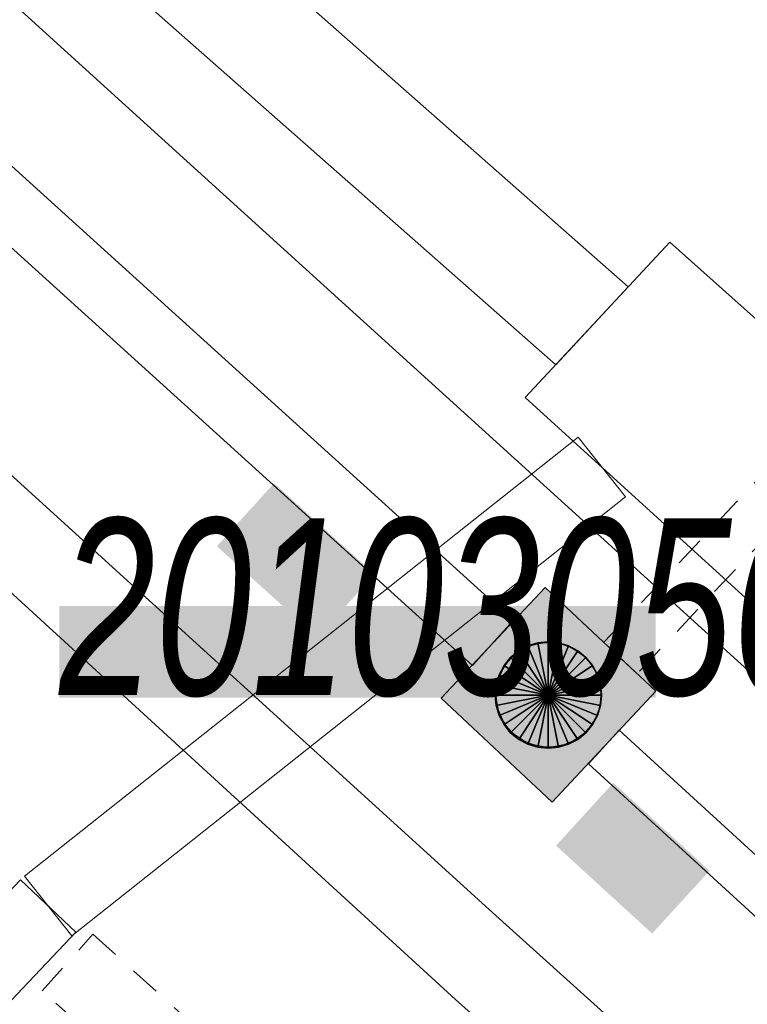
# Model space of a CAD drawing. Header units: metres. Extents: x 2695560 to 2696939, y 1260491 to 1262050.
# Tile 560 of 656: x 2696007 to 2696012, y 1261172 to 1261179. Entities that reach past the tile are written whole.
import ezdxf

# ---------------------------------------------------------------- set-up
doc = ezdxf.new("R2010")
doc.units = ezdxf.units.M
doc.linetypes.add('AUSGEZOGEN', pattern=[0])
doc.linetypes.add('VERDECKT2_S2', pattern=[0.36, 0.2, -0.16])
for name, color, linetype in [('XR$1$AV_Lagefixpunkt-Nr.', 7, 'AUSGEZOGEN'), ('XR$1$AV_Linien (BB)', 7, 'AUSGEZOGEN'), ('XR$1$AW_LK_Schachtdeckel', 24, 'AUSGEZOGEN'), ('XR$1$PFAW', 255, 'AUSGEZOGEN')]:
    doc.layers.add(name, color=color, linetype=linetype)
for name, color, linetype, lineweight in [('XR$2$ABW-LinieFlaeche-R-genau', 4, 'AUSGEZOGEN', 18), ('XR$2$ABW-LinieFlaeche-R-ungenau', 4, 'VERDECKT2_S2', 18), ('XR$2$ABW-Punkt', 6, 'AUSGEZOGEN', 18), ('XR$2$ELE-Flaeche-oberirdisch', 1, 'AUSGEZOGEN', 18), ('XR$2$ELE-LinieFlaeche-genau', 1, 'AUSGEZOGEN', 18), ('XR$2$ELE-LinieFlaeche-ungenau', 1, 'VERDECKT2_S2', 18), ('XR$2$GAS-Linie-genau', 12, 'AUSGEZOGEN', 18), ('XR$2$WAS-Linie-genau', 5, 'AUSGEZOGEN', 18)]:
    doc.layers.add(name, color=color, linetype=linetype, lineweight=lineweight)
doc.styles.add('ARIAL', font='arial.ttf')

# ---------------------------------------------------------------- blocks, each defined once
blk = doc.blocks.new('COMPLEXOBJECT_627')
at = {"layer": 'XR$1$AV_Linien (BB)', "color": 7, "linetype": 'AUSGEZOGEN', "transparency": 33554687}
blk.add_lwpolyline([(6008.311, 11177.006), (6056.879, 11132.95), (6078.507, 11113.365)], dxfattribs=at)
blk = doc.blocks.new('BAW2087')
at = {"lineweight": 25, "true_color": 0x000000, "transparency": 33554687}
h = blk.add_hatch(color=18, dxfattribs=at)
h.paths.add_polyline_path([(-0.5, 0.5), (-0.5, -0.5), (0.5, -0.5), (0.5, 0.5)])
h.paths.add_polyline_path([(0.3367, -0.0692), (0.3159, -0.1356), (0.2821, -0.1964), (0.2368, -0.2491), (0.1818, -0.2917), (0.1194, -0.3224), (0.0521, -0.3398), (-0.0174, -0.3433), (-0.0862, -0.3328), (-0.1514, -0.3086), (-0.2104, -0.2718), (-0.2608, -0.2239), (-0.3006, -0.1668), (-0.328, -0.1029), (-0.342, -0.0348), (-0.342, 0.0348), (-0.328, 0.1029), (-0.3006, 0.1668), (-0.2608, 0.2239), (-0.2104, 0.2718), (-0.1514, 0.3086), (-0.0862, 0.3328), (-0.0174, 0.3433), (0.0521, 0.3398), (0.1194, 0.3224), (0.1818, 0.2917), (0.2368, 0.2491), (0.2821, 0.1964), (0.3159, 0.1356), (0.3367, 0.0692), (0.3438, 0)], flags=16)
at = {"layer": 'XR$1$PFAW', "lineweight": 25, "transparency": 33554687}
blk.add_hatch(color=7, dxfattribs=at).paths.add_polyline_path([(0.3438, 0), (0.3367, 0.0692), (0.3159, 0.1356), (0.2821, 0.1964), (0.2368, 0.2491), (0.1818, 0.2917), (0.1194, 0.3224), (0.0521, 0.3398), (-0.0174, 0.3433), (-0.0862, 0.3328), (-0.1514, 0.3086), (-0.2104, 0.2718), (-0.2608, 0.2239), (-0.3006, 0.1668), (-0.328, 0.1029), (-0.342, 0.0348), (-0.342, -0.0348), (-0.328, -0.1029), (-0.3006, -0.1668), (-0.2608, -0.2239), (-0.2104, -0.2718), (-0.1514, -0.3086), (-0.0862, -0.3328), (-0.0174, -0.3433), (0.0521, -0.3398), (0.1194, -0.3224), (0.1818, -0.2917), (0.2368, -0.2491), (0.2821, -0.1964), (0.3159, -0.1356), (0.3367, -0.0692)])
at = {"lineweight": 25, "transparency": 33554687}
for p, q in [((-0.5, 0.5, 0.993), (0.5, 0.5, 0.993)), ((-0.5, -0.5, 0.993), (-0.5, 0.5, 0.993)), ((0.5, 0.5, 0.993), (0.5, -0.5, 0.993)), ((0.5, -0.5, 0.993), (-0.5, -0.5, 0.993))]:
    blk.add_line(p, q, dxfattribs=at)
blk.add_circle((0, 0), 0.3438, dxfattribs=at)
at = {"layer": 'XR$1$PFAW', "lineweight": 25, "transparency": 33554687}
blk.add_line((-0.5, 0.5), (0.5, 0.5), dxfattribs=at)
at = {"layer": 'XR$1$PFAW', "color": 31, "lineweight": 25, "transparency": 33554687}
for p, q in [((-0.5, -0.5), (-0.5, 0.5)), ((0.5, 0.5), (0.5, -0.5)), ((0.5, -0.5), (-0.5, -0.5))]:
    blk.add_line(p, q, dxfattribs=at)
at = {"layer": 'XR$1$PFAW', "lineweight": 25, "transparency": 33554687}
blk.add_circle((0, 0), 0.3438, dxfattribs=at)
blk = doc.blocks.new('ABW-KONTROLLSCHACHT')
at = {"layer": 'XR$2$ABW-Punkt', "linetype": 'AUSGEZOGEN', "lineweight": 25, "transparency": 33554687}
for points in [[(-68.3, 343.3, 2500), (0, 0, 2500), (-133.9, 323.4, 2500)], [(-68.3, 343.3), (0, 0), (-133.9, 323.4)], [(-68.3, 343.3, 2500), (-68.3, 343.3), (-133.9, 323.4), (-133.9, 323.4, 2500)], [(0, 350, 2500), (0, 0, 2500), (-68.3, 343.3, 2500)], [(0, 350), (0, 0), (-68.3, 343.3)], [(0, 350, 2500), (0, 350), (-68.3, 343.3), (-68.3, 343.3, 2500)], [(68.3, 343.3, 2500), (0, 0, 2500), (0, 350, 2500)], [(68.3, 343.3), (0, 0), (0, 350)], [(68.3, 343.3, 2500), (68.3, 343.3), (0, 350), (0, 350, 2500)], [(133.9, 323.4, 2500), (0, 0, 2500), (68.3, 343.3, 2500)], [(133.9, 323.4), (0, 0), (68.3, 343.3)], [(133.9, 323.4, 2500), (133.9, 323.4), (68.3, 343.3), (68.3, 343.3, 2500)], [(-194.4, 291, 2500), (0, 0, 2500), (-247.5, 247.5, 2500)], [(-194.4, 291), (0, 0), (-247.5, 247.5)], [(-194.4, 291, 2500), (-194.4, 291), (-247.5, 247.5), (-247.5, 247.5, 2500)], [(-133.9, 323.4, 2500), (0, 0, 2500), (-194.4, 291, 2500)], [(-133.9, 323.4), (0, 0), (-194.4, 291)], [(-133.9, 323.4, 2500), (-133.9, 323.4), (-194.4, 291), (-194.4, 291, 2500)], [(194.4, 291, 2500), (0, 0, 2500), (133.9, 323.4, 2500)], [(194.4, 291), (0, 0), (133.9, 323.4)], [(247.5, 247.5, 2500), (0, 0, 2500), (194.4, 291, 2500)], [(247.5, 247.5), (0, 0), (194.4, 291)], [(194.4, 291, 2500), (194.4, 291), (133.9, 323.4), (133.9, 323.4, 2500)], [(247.5, 247.5, 2500), (247.5, 247.5), (194.4, 291), (194.4, 291, 2500)], [(-291, 194.4, 2500), (0, 0, 2500), (-323.4, 133.9, 2500)], [(-291, 194.4), (0, 0), (-323.4, 133.9)], [(-291, 194.4, 2500), (-291, 194.4), (-323.4, 133.9), (-323.4, 133.9, 2500)], [(-247.5, 247.5, 2500), (0, 0, 2500), (-291, 194.4, 2500)], [(-247.5, 247.5), (0, 0), (-291, 194.4)], [(-247.5, 247.5, 2500), (-247.5, 247.5), (-291, 194.4), (-291, 194.4, 2500)], [(291, 194.4, 2500), (0, 0, 2500), (247.5, 247.5, 2500)], [(291, 194.4), (0, 0), (247.5, 247.5)], [(323.4, 133.9, 2500), (0, 0, 2500), (291, 194.4, 2500)], [(323.4, 133.9), (0, 0), (291, 194.4)], [(291, 194.4, 2500), (291, 194.4), (247.5, 247.5), (247.5, 247.5, 2500)], [(323.4, 133.9, 2500), (323.4, 133.9), (291, 194.4), (291, 194.4, 2500)], [(-323.4, 133.9, 2500), (0, 0, 2500), (-343.3, 68.3, 2500)], [(-323.4, 133.9), (0, 0), (-343.3, 68.3)], [(-323.4, 133.9, 2500), (-323.4, 133.9), (-343.3, 68.3), (-343.3, 68.3, 2500)], [(343.3, 68.3, 2500), (0, 0, 2500), (323.4, 133.9, 2500)], [(343.3, 68.3), (0, 0), (323.4, 133.9)], [(343.3, 68.3, 2500), (343.3, 68.3), (323.4, 133.9), (323.4, 133.9, 2500)], [(-343.3, 68.3, 2500), (0, 0, 2500), (-350, 0, 2500)], [(-343.3, 68.3), (0, 0), (-350, 0)], [(-343.3, 68.3, 2500), (-343.3, 68.3), (-350, 0), (-350, 0, 2500)], [(350, 0, 2500), (0, 0, 2500), (343.3, 68.3, 2500)], [(350, 0), (0, 0), (343.3, 68.3)], [(350, 0, 2500), (350, 0), (343.3, 68.3), (343.3, 68.3, 2500)], [(-350, 0, 2500), (0, 0, 2500), (-343.3, -68.3, 2500)], [(-350, 0), (0, 0), (-343.3, -68.3)], [(-343.3, -68.3, 2500), (0, 0, 2500), (-323.4, -133.9, 2500)], [(-343.3, -68.3), (0, 0), (-323.4, -133.9)], [(-323.4, -133.9, 2500), (0, 0, 2500), (-291, -194.4, 2500)], [(-323.4, -133.9), (0, 0), (-291, -194.4)], [(-291, -194.4, 2500), (0, 0, 2500), (-247.5, -247.5, 2500)], [(-291, -194.4), (0, 0), (-247.5, -247.5)], [(-247.5, -247.5, 2500), (0, 0, 2500), (-194.4, -291, 2500)], [(-247.5, -247.5), (0, 0), (-194.4, -291)], [(-194.4, -291, 2500), (0, 0, 2500), (-133.9, -323.4, 2500)], [(-194.4, -291), (0, 0), (-133.9, -323.4)], [(-133.9, -323.4, 2500), (0, 0, 2500), (-68.3, -343.3, 2500)], [(-133.9, -323.4), (0, 0), (-68.3, -343.3)], [(-68.3, -343.3, 2500), (0, 0, 2500), (0, -350, 2500)], [(-68.3, -343.3), (0, 0), (0, -350)], [(0, -350, 2500), (0, 0, 2500), (68.3, -343.3, 2500)], [(68.3, -343.3, 2500), (0, 0, 2500), (133.9, -323.4, 2500)], [(133.9, -323.4, 2500), (0, 0, 2500), (194.4, -291, 2500)], [(194.4, -291, 2500), (0, 0, 2500), (247.5, -247.5, 2500)], [(247.5, -247.5, 2500), (0, 0, 2500), (291, -194.4, 2500)], [(291, -194.4, 2500), (0, 0, 2500), (323.4, -133.9, 2500)], [(323.4, -133.9, 2500), (0, 0, 2500), (343.3, -68.3, 2500)], [(343.3, -68.3, 2500), (0, 0, 2500), (350, 0, 2500)], [(0, -350), (0, 0), (68.3, -343.3)], [(68.3, -343.3), (0, 0), (133.9, -323.4)], [(133.9, -323.4), (0, 0), (194.4, -291)], [(194.4, -291), (0, 0), (247.5, -247.5)], [(247.5, -247.5), (0, 0), (291, -194.4)], [(291, -194.4), (0, 0), (323.4, -133.9)], [(323.4, -133.9), (0, 0), (343.3, -68.3)], [(343.3, -68.3), (0, 0), (350, 0)], [(-350, 0, 2500), (-350, 0), (-343.3, -68.3), (-343.3, -68.3, 2500)], [(343.3, -68.3, 2500), (343.3, -68.3), (350, 0), (350, 0, 2500)], [(-343.3, -68.3, 2500), (-343.3, -68.3), (-323.4, -133.9), (-323.4, -133.9, 2500)], [(323.4, -133.9, 2500), (323.4, -133.9), (343.3, -68.3), (343.3, -68.3, 2500)], [(-323.4, -133.9, 2500), (-323.4, -133.9), (-291, -194.4), (-291, -194.4, 2500)], [(291, -194.4, 2500), (291, -194.4), (323.4, -133.9), (323.4, -133.9, 2500)], [(-291, -194.4, 2500), (-291, -194.4), (-247.5, -247.5), (-247.5, -247.5, 2500)], [(-247.5, -247.5, 2500), (-247.5, -247.5), (-194.4, -291), (-194.4, -291, 2500)], [(194.4, -291, 2500), (194.4, -291), (247.5, -247.5), (247.5, -247.5, 2500)], [(247.5, -247.5, 2500), (247.5, -247.5), (291, -194.4), (291, -194.4, 2500)], [(-194.4, -291, 2500), (-194.4, -291), (-133.9, -323.4), (-133.9, -323.4, 2500)], [(-133.9, -323.4, 2500), (-133.9, -323.4), (-68.3, -343.3), (-68.3, -343.3, 2500)], [(68.3, -343.3, 2500), (68.3, -343.3), (133.9, -323.4), (133.9, -323.4, 2500)], [(133.9, -323.4, 2500), (133.9, -323.4), (194.4, -291), (194.4, -291, 2500)], [(-68.3, -343.3, 2500), (-68.3, -343.3), (0, -350), (0, -350, 2500)], [(0, -350, 2500), (0, -350), (68.3, -343.3), (68.3, -343.3, 2500)]]:
    blk.add_3dface(points, dxfattribs=at)
blk = doc.blocks.new('ABW-DECKEL')
at = {"layer": 'XR$2$ABW-Punkt', "linetype": 'AUSGEZOGEN', "lineweight": 25, "transparency": 33554687}
for points in [[(-68.3, 343.3, 2500), (0, 0, 2500), (-133.9, 323.4, 2500)], [(-68.3, 343.3), (0, 0), (-133.9, 323.4)], [(-68.3, 343.3, 2500), (-68.3, 343.3), (-133.9, 323.4), (-133.9, 323.4, 2500)], [(0, 350, 2500), (0, 0, 2500), (-68.3, 343.3, 2500)], [(0, 350), (0, 0), (-68.3, 343.3)], [(0, 350, 2500), (0, 350), (-68.3, 343.3), (-68.3, 343.3, 2500)], [(68.3, 343.3, 2500), (0, 0, 2500), (0, 350, 2500)], [(68.3, 343.3), (0, 0), (0, 350)], [(68.3, 343.3, 2500), (68.3, 343.3), (0, 350), (0, 350, 2500)], [(133.9, 323.4, 2500), (0, 0, 2500), (68.3, 343.3, 2500)], [(133.9, 323.4), (0, 0), (68.3, 343.3)], [(133.9, 323.4, 2500), (133.9, 323.4), (68.3, 343.3), (68.3, 343.3, 2500)], [(-194.4, 291, 2500), (0, 0, 2500), (-247.5, 247.5, 2500)], [(-194.4, 291), (0, 0), (-247.5, 247.5)], [(-194.4, 291, 2500), (-194.4, 291), (-247.5, 247.5), (-247.5, 247.5, 2500)], [(-133.9, 323.4, 2500), (0, 0, 2500), (-194.4, 291, 2500)], [(-133.9, 323.4), (0, 0), (-194.4, 291)], [(-133.9, 323.4, 2500), (-133.9, 323.4), (-194.4, 291), (-194.4, 291, 2500)], [(194.4, 291, 2500), (0, 0, 2500), (133.9, 323.4, 2500)], [(194.4, 291), (0, 0), (133.9, 323.4)], [(247.5, 247.5, 2500), (0, 0, 2500), (194.4, 291, 2500)], [(247.5, 247.5), (0, 0), (194.4, 291)], [(194.4, 291, 2500), (194.4, 291), (133.9, 323.4), (133.9, 323.4, 2500)], [(247.5, 247.5, 2500), (247.5, 247.5), (194.4, 291), (194.4, 291, 2500)], [(-291, 194.4, 2500), (0, 0, 2500), (-323.4, 133.9, 2500)], [(-291, 194.4), (0, 0), (-323.4, 133.9)], [(-291, 194.4, 2500), (-291, 194.4), (-323.4, 133.9), (-323.4, 133.9, 2500)], [(-247.5, 247.5, 2500), (0, 0, 2500), (-291, 194.4, 2500)], [(-247.5, 247.5), (0, 0), (-291, 194.4)], [(-247.5, 247.5, 2500), (-247.5, 247.5), (-291, 194.4), (-291, 194.4, 2500)], [(291, 194.4, 2500), (0, 0, 2500), (247.5, 247.5, 2500)], [(291, 194.4), (0, 0), (247.5, 247.5)], [(323.4, 133.9, 2500), (0, 0, 2500), (291, 194.4, 2500)], [(323.4, 133.9), (0, 0), (291, 194.4)], [(291, 194.4, 2500), (291, 194.4), (247.5, 247.5), (247.5, 247.5, 2500)], [(323.4, 133.9, 2500), (323.4, 133.9), (291, 194.4), (291, 194.4, 2500)], [(-323.4, 133.9, 2500), (0, 0, 2500), (-343.3, 68.3, 2500)], [(-323.4, 133.9), (0, 0), (-343.3, 68.3)], [(-323.4, 133.9, 2500), (-323.4, 133.9), (-343.3, 68.3), (-343.3, 68.3, 2500)], [(343.3, 68.3, 2500), (0, 0, 2500), (323.4, 133.9, 2500)], [(343.3, 68.3), (0, 0), (323.4, 133.9)], [(343.3, 68.3, 2500), (343.3, 68.3), (323.4, 133.9), (323.4, 133.9, 2500)], [(-343.3, 68.3, 2500), (0, 0, 2500), (-350, 0, 2500)], [(-343.3, 68.3), (0, 0), (-350, 0)], [(-343.3, 68.3, 2500), (-343.3, 68.3), (-350, 0), (-350, 0, 2500)], [(350, 0, 2500), (0, 0, 2500), (343.3, 68.3, 2500)], [(350, 0), (0, 0), (343.3, 68.3)], [(350, 0, 2500), (350, 0), (343.3, 68.3), (343.3, 68.3, 2500)], [(-350, 0, 2500), (0, 0, 2500), (-343.3, -68.3, 2500)], [(-350, 0), (0, 0), (-343.3, -68.3)], [(-343.3, -68.3, 2500), (0, 0, 2500), (-323.4, -133.9, 2500)], [(-343.3, -68.3), (0, 0), (-323.4, -133.9)], [(-323.4, -133.9, 2500), (0, 0, 2500), (-291, -194.4, 2500)], [(-323.4, -133.9), (0, 0), (-291, -194.4)], [(-291, -194.4, 2500), (0, 0, 2500), (-247.5, -247.5, 2500)], [(-291, -194.4), (0, 0), (-247.5, -247.5)], [(-247.5, -247.5, 2500), (0, 0, 2500), (-194.4, -291, 2500)], [(-247.5, -247.5), (0, 0), (-194.4, -291)], [(-194.4, -291, 2500), (0, 0, 2500), (-133.9, -323.4, 2500)], [(-194.4, -291), (0, 0), (-133.9, -323.4)], [(-133.9, -323.4, 2500), (0, 0, 2500), (-68.3, -343.3, 2500)], [(-133.9, -323.4), (0, 0), (-68.3, -343.3)], [(-68.3, -343.3, 2500), (0, 0, 2500), (0, -350, 2500)], [(-68.3, -343.3), (0, 0), (0, -350)], [(0, -350, 2500), (0, 0, 2500), (68.3, -343.3, 2500)], [(68.3, -343.3, 2500), (0, 0, 2500), (133.9, -323.4, 2500)], [(133.9, -323.4, 2500), (0, 0, 2500), (194.4, -291, 2500)], [(194.4, -291, 2500), (0, 0, 2500), (247.5, -247.5, 2500)], [(247.5, -247.5, 2500), (0, 0, 2500), (291, -194.4, 2500)], [(291, -194.4, 2500), (0, 0, 2500), (323.4, -133.9, 2500)], [(323.4, -133.9, 2500), (0, 0, 2500), (343.3, -68.3, 2500)], [(343.3, -68.3, 2500), (0, 0, 2500), (350, 0, 2500)], [(0, -350), (0, 0), (68.3, -343.3)], [(68.3, -343.3), (0, 0), (133.9, -323.4)], [(133.9, -323.4), (0, 0), (194.4, -291)], [(194.4, -291), (0, 0), (247.5, -247.5)], [(247.5, -247.5), (0, 0), (291, -194.4)], [(291, -194.4), (0, 0), (323.4, -133.9)], [(323.4, -133.9), (0, 0), (343.3, -68.3)], [(343.3, -68.3), (0, 0), (350, 0)], [(-350, 0, 2500), (-350, 0), (-343.3, -68.3), (-343.3, -68.3, 2500)], [(343.3, -68.3, 2500), (343.3, -68.3), (350, 0), (350, 0, 2500)], [(-343.3, -68.3, 2500), (-343.3, -68.3), (-323.4, -133.9), (-323.4, -133.9, 2500)], [(323.4, -133.9, 2500), (323.4, -133.9), (343.3, -68.3), (343.3, -68.3, 2500)], [(-323.4, -133.9, 2500), (-323.4, -133.9), (-291, -194.4), (-291, -194.4, 2500)], [(291, -194.4, 2500), (291, -194.4), (323.4, -133.9), (323.4, -133.9, 2500)], [(-291, -194.4, 2500), (-291, -194.4), (-247.5, -247.5), (-247.5, -247.5, 2500)], [(-247.5, -247.5, 2500), (-247.5, -247.5), (-194.4, -291), (-194.4, -291, 2500)], [(194.4, -291, 2500), (194.4, -291), (247.5, -247.5), (247.5, -247.5, 2500)], [(247.5, -247.5, 2500), (247.5, -247.5), (291, -194.4), (291, -194.4, 2500)], [(-194.4, -291, 2500), (-194.4, -291), (-133.9, -323.4), (-133.9, -323.4, 2500)], [(-133.9, -323.4, 2500), (-133.9, -323.4), (-68.3, -343.3), (-68.3, -343.3, 2500)], [(68.3, -343.3, 2500), (68.3, -343.3), (133.9, -323.4), (133.9, -323.4, 2500)], [(133.9, -323.4, 2500), (133.9, -323.4), (194.4, -291), (194.4, -291, 2500)], [(-68.3, -343.3, 2500), (-68.3, -343.3), (0, -350), (0, -350, 2500)], [(0, -350, 2500), (0, -350), (68.3, -343.3), (68.3, -343.3, 2500)]]:
    blk.add_3dface(points, dxfattribs=at)

msp = doc.modelspace()

# ---------------------------------------------------------------- hatches: boundary and pattern name
at = {"transparency": 33554687}
for points in [[(2696008.8096, 1261175.6455), (2696008.434, 1261175.231), (2696009.0952, 1261174.632), (2696009.4707, 1261175.0465)], [(2696007.397, 1261174.8388), (2696007.397, 1261174.236), (2696011.3215, 1261174.236), (2696011.3215, 1261174.8388)], [(2696011.0425, 1261173.6748), (2696010.665, 1261173.262), (2696011.2976, 1261172.6835), (2696011.6751, 1261173.0963)]]:
    msp.add_hatch(color=7, dxfattribs=at).paths.add_polyline_path(points)

# ---------------------------------------------------------------- linework, layer by layer
at = {"layer": 'XR$1$AV_Linien (BB)', "color": 7, "linetype": 'AUSGEZOGEN', "transparency": 33554687}
msp.add_line((2695959.865, 1261221.68), (2696009.281, 1261176.816), dxfattribs=at)
at = {"layer": 'XR$2$ABW-LinieFlaeche-R-genau', "linetype": 'AUSGEZOGEN', "transparency": 33554687}
for points in [[(2695981.337, 1261200.521), (2696010.115, 1261174.446), (2696010.383, 1261174.742), (2695981.932, 1261200.521), (2695981.337, 1261200.521)], [(2696040.6008, 1261146.6183), (2696010.8778, 1261173.7993), (2696011.0802, 1261174.0207), (2696040.8032, 1261146.8397), (2696040.6008, 1261146.6183)]]:
    msp.add_lwpolyline(points, close=True, dxfattribs=at)
at = {"layer": 'XR$2$ABW-LinieFlaeche-R-ungenau', "linetype": 'VERDECKT2_S2', "transparency": 33554687}
msp.add_lwpolyline([(2696017.1326, 1261175.7232), (2696013.3302, 1261176.6477), (2696011.198, 1261174.3929), (2696010.98, 1261174.5991), (2696013.2318, 1261176.9803), (2696017.2034, 1261176.0148), (2696017.1326, 1261175.7232)], close=True, dxfattribs=at)
at = {"layer": 'XR$2$ELE-Flaeche-oberirdisch', "transparency": 33554687}
for points in [[(2695989.834, 1261196.214), (2695984.964, 1261200.521), (2695983.907, 1261200.521), (2695989.366, 1261195.694), (2696002.799, 1261183.356), (2696010.663, 1261176.424), (2696011.139, 1261176.938), (2696003.267, 1261183.876), (2695989.834, 1261196.214)], [(2696010.463, 1261176.209), (2696015.658, 1261171.486), (2696016.603, 1261172.548), (2696014.986, 1261174.023), (2696014.89, 1261175.014), (2696013.988, 1261175.859), (2696013.003, 1261175.812), (2696011.413, 1261177.231), (2696010.463, 1261176.209)]]:
    msp.add_lwpolyline(points, close=True, dxfattribs=at)
at = {"layer": 'XR$2$ELE-LinieFlaeche-genau', "linetype": 'AUSGEZOGEN', "transparency": 33554687}
for points in [[(2696007.1687, 1261173.0609), (2696010.8107, 1261175.9479), (2696011.1213, 1261175.5561), (2696007.4793, 1261172.6691), (2696007.1687, 1261173.0609)], [(2696003.1505, 1261168.8229), (2696007.1425, 1261173.0369), (2696007.5055, 1261172.6931), (2696003.5135, 1261168.4791), (2696003.1505, 1261168.8229)]]:
    msp.add_lwpolyline(points, close=True, dxfattribs=at)
at = {"layer": 'XR$2$ELE-LinieFlaeche-ungenau', "linetype": 'VERDECKT2_S2', "transparency": 33554687}
msp.add_lwpolyline([(2696011.5315, 1261168.4734), (2696007.2835, 1261172.3074), (2696007.6185, 1261172.6786), (2696011.8665, 1261168.8446), (2696011.5315, 1261168.4734)], close=True, dxfattribs=at)
at = {"layer": 'XR$2$GAS-Linie-genau', "linetype": 'AUSGEZOGEN', "transparency": 33554687}
msp.add_lwpolyline([(2696018.167, 1261164.984), (2696010.004, 1261172.25), (2695997.866, 1261183.36)], dxfattribs=at)
at = {"layer": 'XR$2$WAS-Linie-genau', "linetype": 'AUSGEZOGEN', "transparency": 33554687}
msp.add_lwpolyline([(2696006.9, 1261175.86), (2696010.226, 1261172.842), (2696014.026, 1261169.417)], dxfattribs=at)

# ---------------------------------------------------------------- block references
at = {"layer": 'XR$1$AV_Linien (BB)', "color": 7, "linetype": 'AUSGEZOGEN', "lineweight": -3, "transparency": 33554687}
msp.add_blockref('COMPLEXOBJECT_627', (2690000.97, 1249999.81), dxfattribs=at)
at = {"layer": 'XR$1$AW_LK_Schachtdeckel', "color": 24, "linetype": 'AUSGEZOGEN', "lineweight": -3, "transparency": 33554687, "rotation": 46.87865561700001}
msp.add_blockref('BAW2087', (2696010.616, 1261174.254), dxfattribs=at)
at = {"layer": 'XR$2$ABW-Punkt', "color": 6, "linetype": 'AUSGEZOGEN', "lineweight": 18, "transparency": 33554687, "xscale": 0.001, "yscale": 0.001, "zscale": 0.001, "rotation": 360}
for name in ['ABW-KONTROLLSCHACHT', 'ABW-DECKEL']:
    msp.add_blockref(name, (2696010.614, 1261174.252), dxfattribs=at)

# ---------------------------------------------------------------- texts
at = {"layer": 'XR$1$AV_Lagefixpunkt-Nr.', "color": 7, "transparency": 33554687, "insert": (2696007.397, 1261174.236), "char_height": 1.162102, "width": 5.502338, "attachment_point": 7, "style": 'ARIAL'}
msp.add_mtext('\\A1;{\\fArial|i1|b0;\\H1.162102;\\W0.700000;\\C7;20103056}\\P', dxfattribs=at)

doc.saveas('drawing.dxf')
